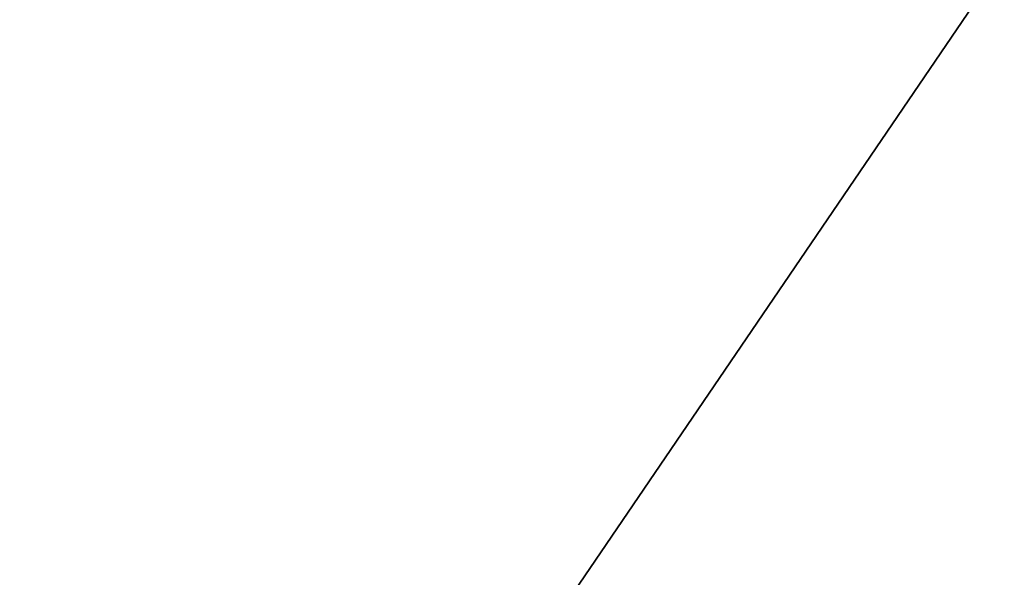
# Model space of a CAD drawing. Extents: x 0 to 80, y 0 to 80.
# Tile 314 of 656: x 8.805196 to 8.806054, y 35.42131 to 35.421796. Entities that reach past the tile are written whole.
import ezdxf

# ---------------------------------------------------------------- set-up
doc = ezdxf.new("R2010")
doc.units = 0
doc.header["$LTSCALE"] = 25.4
doc.layers.get('0').update_dxf_attribs({"color": 13, "linetype": 'CONTINUOUS'})

# ---------------------------------------------------------------- blocks, each defined once
blk = doc.blocks.new('ORBIT-I-KINKIET-20-7806-78')
at = {"color": 7}
blk.add_line((25.11967087, 35.64608002, 343.68878174), (25.20296288, 35.76836014, 344.54324341), dxfattribs=at)
blk.add_line((25.11967087, 35.64608002, 343.68878174), (25.20296288, 35.76836014, 344.54324341), dxfattribs=at)
mesh = blk.add_polyface(dxfattribs=at)
corners = [(25.48274612, 35.64608002, 303.72213745), (24.77451897, 35.76836014, 304.12255859), (25.48274612, 35.76836014, 303.72213745)]
mesh.append_faces([[corners[k] for k in face] for face in [(0, 1, 2)]], dxfattribs={"color": 7})
mesh = blk.add_polyface(dxfattribs=at)
corners = [(25.48274612, 35.64608002, 303.72213745), (24.77451897, 35.64608002, 304.12255859), (24.77451897, 35.76836014, 304.12255859)]
mesh.append_faces([[corners[k] for k in face] for face in [(0, 1, 2)]], dxfattribs={"color": 7})
mesh = blk.add_polyface(dxfattribs=at)
corners = [(25.11967087, 35.76836014, 343.68878174), (25.11967087, 35.64608002, 343.68878174), (25.20296288, 35.76836014, 344.54324341)]
mesh.append_faces([[corners[k] for k in face] for face in [(0, 1, 2)]], dxfattribs={"color": 7})
mesh = blk.add_polyface(dxfattribs=at)
corners = [(25.20296288, 35.76836014, 344.54324341), (25.11967087, 35.64608002, 343.68878174), (25.20296288, 35.64608002, 344.54324341)]
mesh.append_faces([[corners[k] for k in face] for face in [(0, 1, 2)]], dxfattribs={"color": 7})

msp = doc.modelspace()

# ---------------------------------------------------------------- block references
at = {"color": 0}
msp.add_blockref('ORBIT-I-KINKIET-20-7806-78', (-16.39661407, -0.34607825, -57.5), dxfattribs=at)

doc.saveas('drawing.dxf')
